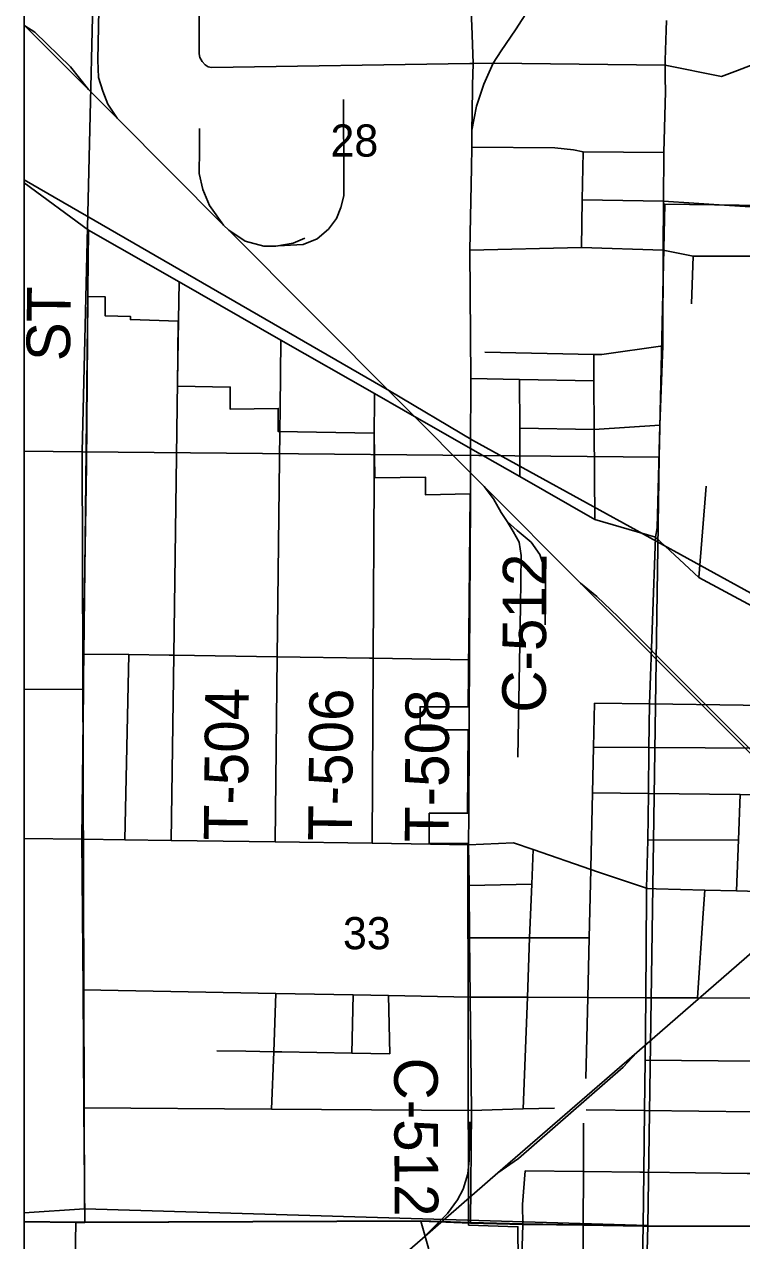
# Model space of a CAD drawing. Extents: x -8.5 to 18.7, y -20.3 to 7.
# Drawn here: x -8.459 to -6.591, y 1.123 to 4.29 of the extents above; entities that cross this region are included whole.
import ezdxf

# ---------------------------------------------------------------- set-up
doc = ezdxf.new("R2010")
doc.units = 0
for name, color, linetype in [('Default', 7, 'Continuous'), ('GM_X_City_Street', 7, 'Continuous'), ('GM_X_Corporation', 7, 'Continuous'), ('GM_X_County_Road', 7, 'Continuous'), ('GM_X_County_Road_Text', 7, 'Continuous'), ('GM_X_Rail_Line', 7, 'Continuous'), ('GM_X_Section', 7, 'Continuous'), ('GM_X_Section_Text', 7, 'Continuous'), ('GM_X_Township_Road', 7, 'Continuous'), ('GM_X_Township_Road_Text', 7, 'Continuous'), ('SH_Cut_Line', 7, 'Continuous')]:
    doc.layers.add(name, color=color, linetype=linetype)

msp = doc.modelspace()

# ---------------------------------------------------------------- linework, layer by layer
at = {"layer": 'Default'}
for points in [[(-8.4587, 5.1881), (-8.4587, 3.1783), (-8.308, 3.1769), (-8.2602, 5.1852)], [(-8.4587, 3.1783), (-8.4587, 1.1961), (-8.3017, 1.206), (-8.308, 3.1769)], [(-8.4587, 1.1961), (-8.4587, -0.6305), (-8.411, -0.6085), (-8.3737, -0.5891), (-8.3409, -0.5697), (-8.2617, -0.5187), (-8.2108, -0.4986), (-8.1485, -0.4855), (-8.0742, -0.48), (-7.9779, -0.4761), (-7.9316, -0.4712), (-7.8689, -0.4929), (-7.7867, -0.5557), (-7.6679, -0.6847), (-7.6012, -0.7761), (-6.6113, -0.7874), (-6.6199, -0.2136), (-6.8707, -0.2124), (-6.8353, 1.1629), (-8.3017, 1.206)]]:
    msp.add_lwpolyline(points, close=True, dxfattribs=at)
at = {"layer": 'GM_X_City_Street'}
for p, q in [((-7.0065, 3.8326), (-6.7943, 3.8294)), ((-6.7217, 3.5617), (-6.7179, 3.6865)), ((-6.7024, 2.8496), (-6.6839, 3.0876)), ((-6.8356, 2.1662), (-6.5997, 2.1664)), ((-7.301, 2.0482), (-7.1378, 2.0514)), ((-6.8427, 1.5929), (-6.5582, 1.5904))]:
    msp.add_line(p, q, dxfattribs=at)
for points in [[(-8.4587, 4.7954), (-8.4587, 2.5592), (-8.3061, 2.5585), (-8.297, 3.1409), (-8.2937, 3.5807), (-8.2482, 3.5801), (-8.2482, 3.5304), (-8.1826, 3.5293), (-8.1826, 3.521), (-8.0578, 3.5167), (-8.0602, 3.3477), (-7.9226, 3.3453), (-7.9226, 3.2878), (-7.7975, 3.29), (-7.7975, 3.2294), (-7.5482, 3.2251), (-7.5461, 3.1087), (-7.4146, 3.1111), (-7.4146, 3.0652), (-7.298, 3.0673), (-7.3029, 2.5134), (-7.4285, 2.5134), (-7.4285, 2.4534), (-7.3036, 2.4534), (-7.3046, 2.2362), (-7.4046, 2.236), (-7.4045, 2.157), (-7.3039, 2.1572), (-7.3023, 1.1641), (-7.1738, 1.1597), (-7.1725, 0.9817)], [(-6.7905, 4.1834), (-6.6435, 4.1536), (-6.6021, 4.1693), (-6.5568, 4.1871), (-6.5257, 4.1877)], [(-7.2933, 3.9702), (-7.0779, 3.9681), (-7.0293, 3.9628), (-7.0037, 3.9581), (-6.7935, 3.956)], [(-7.008, 3.7084), (-7.0065, 3.8326), (-7.0037, 3.9581)], [(-6.7955, 3.7019), (-6.7179, 3.6865), (-6.5445, 3.686), (-6.4159, 3.6856), (-6.2866, 3.6852), (-6.1673, 3.6849), (-6.0329, 3.6867)], [(-7.2601, 3.4358), (-6.9764, 3.4304), (-6.9553, 3.4302), (-6.7967, 3.4523)], [(-6.9731, 3.0005), (-6.9749, 3.2345), (-6.9759, 3.3612), (-6.9764, 3.4304)], [(-7.2966, 3.3676), (-7.1694, 3.3651), (-6.9759, 3.3612)], [(-7.1686, 3.1123), (-7.169, 3.238), (-7.1694, 3.3651)], [(-7.169, 3.238), (-6.9749, 3.2345), (-6.8039, 3.2462)], [(-6.9841, 2.0895), (-6.984, 2.0929), (-6.9794, 2.2893), (-6.9767, 2.4076), (-6.974, 2.5229)], [(-6.974, 2.5229), (-6.8312, 2.5208), (-6.5871, 2.5172), (-6.3918, 2.5144), (-6.2891, 2.5129), (-6.1279, 2.5105)], [(-6.9767, 2.4076), (-6.8326, 2.4068), (-6.3921, 2.4046), (-6.179, 2.4035)], [(-6.9794, 2.2893), (-6.8341, 2.2877), (-6.5953, 2.285), (-6.5019, 2.2839), (-6.3925, 2.2827), (-6.2363, 2.281), (-6.0821, 2.2792), (-6.0149, 2.2785), (-5.9478, 2.2777)], [(-6.6046, 2.0337), (-6.5997, 2.1664), (-6.5953, 2.285)], [(-7.3022, 2.154), (-7.1848, 2.1588), (-7.1344, 2.1414), (-6.9841, 2.0895), (-6.9668, 2.0836), (-6.8387, 2.0409), (-6.8359, 2.04), (-6.8135, 2.0394), (-6.6873, 2.0359), (-6.6046, 2.0337), (-6.5475, 2.0321), (-6.4914, 2.0306), (-6.2947, 2.0253)], [(-7.1602, 1.4662), (-7.1491, 1.757), (-7.1432, 1.9117), (-7.1378, 2.0514), (-7.1344, 2.1414)], [(-6.9967, 1.5456), (-6.9918, 1.7563), (-6.9882, 1.9118), (-6.9841, 2.0895)], [(-6.7061, 1.7551), (-6.6913, 1.9758), (-6.6873, 2.0359)], [(-7.2995, 1.9115), (-7.1432, 1.9117), (-6.9882, 1.9118)], [(-7.2946, 1.4626), (-7.1602, 1.4662), (-7.0786, 1.4684)], [(-6.9963, 1.4641), (-6.8443, 1.4623), (-6.5614, 1.4589), (-6.2888, 1.4556), (-6.1671, 1.4541), (-5.9902, 1.4566), (-5.8492, 1.4586), (-5.6817, 1.4577), (-5.566, 1.457), (-5.4366, 1.4563), (-5.3057, 1.4555)], [(-7.0036, 1.1639), (-7.0034, 1.3031), (-7.0033, 1.4297)], [(-7.1611, 1.1659), (-7.162, 1.2177), (-7.1551, 1.3048)], [(-7.1551, 1.3048), (-7.0034, 1.3031), (-6.856, 1.3015), (-6.8463, 1.3014), (-6.5769, 1.2983), (-6.5652, 1.2982), (-6.3177, 1.2954)], [(-6.8858, 0.5872), (-7.0031, 0.7177), (-7.0033, 0.8579), (-7.0034, 0.9937), (-7.0036, 1.1639)]]:
    msp.add_lwpolyline(points, dxfattribs=at)
at = {"layer": 'GM_X_Corporation'}
for points in [[(-8.4587, 6.938), (-8.4587, 1.1732), (-8.3252, 1.1719), (-8.3016, 1.1718), (-7.4267, 1.175), (-7.2974, 1.1703), (-7.1615, 1.167), (-7.0041, 1.165), (-6.8484, 1.1624), (-6.5649, 1.161), (-6.3252, 1.1571), (-6.2441, 1.1557), (-5.8376, 1.1531), (-5.6686, 1.1511), (-5.5599, 1.1466), (-5.4339, 1.1464), (-5.3132, 1.1463), (-5.1919, 1.1474), (-5.0575, 1.1487), (-4.9291, 1.1499), (-4.8164, 1.147), (-4.7636, 1.1457), (-4.6729, 1.1498), (-4.0993, 1.1326)], [(-4.0993, 1.1326), (-4.6729, 1.1498), (-4.7636, 1.1457), (-4.8164, 1.147), (-4.9291, 1.1499), (-5.0575, 1.1487), (-5.1919, 1.1474), (-5.3132, 1.1463), (-5.4339, 1.1464), (-5.5599, 1.1466), (-5.6686, 1.1511), (-5.8376, 1.1531), (-6.2441, 1.1557), (-6.3252, 1.1571), (-6.5649, 1.161), (-6.8484, 1.1624), (-7.0041, 1.165), (-7.1615, 1.167), (-7.2974, 1.1703), (-7.4267, 1.175), (-8.3016, 1.1718), (-8.3252, 1.1719), (-8.4587, 1.1732), (-8.4587, -10.6981)]]:
    msp.add_lwpolyline(points, dxfattribs=at)
at = {"layer": 'GM_X_County_Road'}
for p, q in [((-7.2385, 4.1886), (-6.7905, 4.1834)), ((-7.2934, 3.9821), (-7.2936, 4.012)), ((-8.4587, 3.8774), (-8.2914, 3.7537)), ((-6.7943, 3.8294), (-6.716, 3.8242)), ((-6.716, 3.8242), (-6.6769, 3.8216)), ((-8.2931, 3.5952), (-8.2914, 3.7537)), ((-8.2977, 3.1831), (-8.2931, 3.5952)), ((-8.3043, 2.5898), (-8.3036, 2.6505)), ((-7.3022, 2.154), (-7.3018, 2.2334)), ((-8.4587, 2.1704), (-8.309, 2.1688)), ((-7.4009, 2.1555), (-7.3022, 2.154)), ((-7.297, 1.1692), (-7.1611, 1.1659)), ((-7.1658, 1.0047), (-7.1611, 1.1659)), ((-7.1611, 1.1659), (-7.1438, 1.1657))]:
    msp.add_line(p, q, dxfattribs=at)
for points in [[(-7.2173, 4.2203), (-7.1801, 4.2756), (-7.1278, 4.3572), (-7.1165, 4.377), (-7.1045, 4.4075), (-7.0952, 4.433), (-7.089, 4.4597), (-7.0841, 4.4877), (-7.0805, 4.5268), (-7.0793, 4.5648)], [(-8.0049, 4.4779), (-8.0048, 4.4525), (-8.0037, 4.213), (-8.0015, 4.203), (-7.996, 4.1926), (-7.9883, 4.1843), (-7.9797, 4.1787), (-7.9712, 4.177), (-7.2987, 4.1876), (-7.2906, 4.1877), (-7.2385, 4.1886)], [(-7.2936, 4.012), (-7.2937, 4.014), (-7.2813, 4.0763), (-7.2623, 4.1337), (-7.2385, 4.1886), (-7.2173, 4.2203)], [(-7.2945, 3.9157), (-7.2933, 3.9702), (-7.2934, 3.9821)], [(-7.2974, 3.1858), (-7.2966, 3.3676), (-7.2992, 3.7016), (-7.2945, 3.9157)], [(-6.6769, 3.8216), (-6.5418, 3.8127), (-6.4127, 3.8098), (-6.2829, 3.8069), (-6.1609, 3.8041), (-6.0304, 3.8012), (-5.8886, 3.8022), (-5.7982, 3.8029), (-5.6787, 3.8038), (-5.4305, 3.8056), (-5.4183, 3.8056)], [(-8.2914, 3.7537), (-8.0559, 3.6192), (-7.7909, 3.4678), (-7.547, 3.3285), (-7.4717, 3.2855), (-7.2974, 3.1858)], [(-7.2992, 3.7016), (-7.008, 3.7084), (-6.7955, 3.7019)], [(-8.2995, 3.0246), (-8.2977, 3.1792), (-8.2977, 3.1831)], [(-7.2975, 3.0486), (-7.2971, 3.126), (-7.2974, 3.1858)], [(-7.2974, 3.1858), (-7.1686, 3.1123), (-6.9731, 3.0005), (-6.8157, 2.9543), (-6.7024, 2.8496), (-6.5639, 2.7748), (-6.465, 2.7213), (-6.4409, 2.7083), (-6.3179, 2.6418), (-6.1584, 2.5555)], [(-7.3004, 2.4953), (-7.2999, 2.6357), (-7.2975, 3.0466), (-7.2975, 3.0486)], [(-8.3036, 2.6505), (-8.2995, 3.0207), (-8.2995, 3.0246)], [(-6.8388, 2.0244), (-6.8387, 2.0409), (-6.8356, 2.1662), (-6.8341, 2.2877), (-6.8326, 2.4068), (-6.8312, 2.5208), (-6.8157, 2.9543)], [(-8.309, 2.1688), (-8.3047, 2.5574), (-8.3043, 2.5898)], [(-7.3007, 2.4357), (-7.3004, 2.4912), (-7.3004, 2.4953)], [(-7.3018, 2.2334), (-7.3007, 2.4317), (-7.3007, 2.4357)], [(-8.309, 2.1688), (-8.1966, 2.1672), (-8.0766, 2.1654), (-7.8056, 2.1614), (-7.5528, 2.1577), (-7.4009, 2.1555)], [(-8.3012, 1.1707), (-8.3035, 1.469), (-8.3059, 1.7761), (-8.309, 2.1688)], [(-7.297, 1.1692), (-7.2946, 1.4626), (-7.2978, 1.7576), (-7.2995, 1.9115), (-7.301, 2.0482), (-7.3022, 2.154)], [(-6.848, 1.1613), (-6.8463, 1.3014), (-6.8443, 1.4623), (-6.8427, 1.5929), (-6.8407, 1.7557), (-6.8388, 2.0244)], [(-7.2978, 1.7576), (-7.1491, 1.757), (-6.9918, 1.7563), (-6.8407, 1.7557), (-6.7061, 1.7551), (-6.5542, 1.7545), (-6.425, 1.754), (-6.2847, 1.7534), (-6.1611, 1.7529), (-5.9957, 1.7522), (-5.9139, 1.7519), (-5.6835, 1.7509), (-5.6783, 1.7509), (-5.6684, 1.7509)], [(-8.4587, 1.1721), (-8.3248, 1.1708), (-8.3012, 1.1707), (-7.4263, 1.1738), (-7.297, 1.1692)], [(-7.407, 1.0188), (-7.4053, 1.0837), (-7.4068, 1.104), (-7.4263, 1.1738)], [(-7.1438, 1.1657), (-7.0036, 1.1639), (-6.848, 1.1613)], [(-6.8587, 0.6109), (-6.8539, 0.8544), (-6.8512, 0.9929), (-6.848, 1.1613)], [(-6.848, 1.1613), (-6.5644, 1.1599), (-6.3248, 1.156), (-6.2436, 1.1546)]]:
    msp.add_lwpolyline(points, dxfattribs=at)
at = {"layer": 'GM_X_Rail_Line'}
for p, q in [((-8.4573, 4.2856), (-8.4587, 4.287)), ((-8.2919, 4.1198), (-8.4573, 4.2856)), ((-8.2172, 4.0449), (-8.2919, 4.1198)), ((-7.9402, 3.7671), (-8.2172, 4.0449)), ((-7.5079, 3.3352), (-8.4587, 3.885)), ((-7.9266, 3.7535), (-7.9402, 3.7671)), ((-7.0104, 2.8347), (-7.2619, 3.0868)), ((-6.8644, 1.6133), (-7.2257, 1.2996)), ((-7.2257, 1.2996), (-7.4222, 1.129))]:
    msp.add_line(p, q, dxfattribs=at)
for points in [[(-8.2172, 4.0449), (-8.2409, 4.0819), (-8.2545, 4.1155), (-8.2656, 4.1515), (-8.2672, 4.1959), (-8.2624, 4.4579)], [(-8.2919, 4.1198), (-8.3381, 4.1786), (-8.4309, 4.2695), (-8.4573, 4.2856)], [(-7.8043, 3.7125), (-7.7979, 3.7126), (-7.7326, 3.7161), (-7.6959, 3.7311), (-7.667, 3.756), (-7.646, 3.784), (-7.6349, 3.8125), (-7.6273, 3.8434), (-7.6265, 3.8853), (-7.6275, 4.0937)], [(-7.9402, 3.7671), (-7.9767, 3.8178), (-7.9942, 3.8594), (-8.0038, 3.9013), (-8.0028, 3.9639), (-8.0024, 4.0186)], [(-7.2619, 3.0868), (-7.7096, 3.5358), (-7.9266, 3.7535)], [(-7.9266, 3.7535), (-7.8838, 3.725), (-7.8355, 3.7119), (-7.8043, 3.7125)], [(-7.8043, 3.7125), (-7.7587, 3.7202), (-7.728, 3.7328)], [(-7.5079, 3.3352), (-7.2922, 3.2069), (-5.8082, 2.3917)], [(-7.2619, 3.0868), (-7.2377, 3.0548), (-7.2177, 3.0192), (-7.2015, 2.9954)], [(-7.103, 2.7267), (-7.1022, 2.8365), (-7.1049, 2.874), (-7.117, 2.9091), (-7.1391, 2.9413), (-7.1759, 2.9716), (-7.2015, 2.9954)], [(-7.2015, 2.9954), (-7.1859, 2.9692), (-7.1707, 2.9415), (-7.1655, 2.907), (-7.1669, 2.7749), (-7.1737, 2.3822)], [(-6.1888, 2.0108), (-6.2652, 2.0875), (-7.0104, 2.8347)], [(-6.3013, 2.1371), (-6.6133, 2.4473), (-6.7331, 2.5669), (-6.9124, 2.7475), (-6.9684, 2.8006), (-7.0104, 2.8347)], [(-6.4555, 1.9678), (-6.5781, 1.8619), (-6.8644, 1.6133)], [(-7.2257, 1.2996), (-7.1721, 1.3373), (-6.8996, 1.5753), (-6.8644, 1.6133)], [(-7.4222, 1.129), (-7.3567, 1.1941), (-7.3307, 1.2294), (-7.3161, 1.2579), (-7.3045, 1.2977), (-7.3003, 1.3327), (-7.2991, 1.4327)], [(-7.4222, 1.129), (-8.0578, 0.5773), (-8.4587, 0.2295)]]:
    msp.add_lwpolyline(points, dxfattribs=at)
at = {"layer": 'GM_X_Section'}
for points in [[(-8.2602, 5.1852), (-6.2691, 5.158), (-6.2755, 3.8141), (-6.7916, 3.8218), (-6.8057, 3.1632), (-8.308, 3.1769)], [(-8.308, 3.1769), (-6.8057, 3.1632), (-6.8353, 1.1629), (-8.3017, 1.206)]]:
    msp.add_lwpolyline(points, close=True, dxfattribs=at)
at = {"layer": 'GM_X_Township_Road'}
for p, q in [((-7.2931, 4.0589), (-7.2923, 4.1264)), ((-7.2937, 4.014), (-7.2931, 4.0589)), ((-8.0573, 3.5196), (-8.0559, 3.6192)), ((-8.0596, 3.3602), (-8.0573, 3.5196)), ((-7.7929, 3.2896), (-7.7909, 3.4678)), ((-7.5476, 3.2074), (-7.547, 3.3285)), ((-7.7935, 3.2302), (-7.7929, 3.2896)), ((-7.5481, 3.1064), (-7.5476, 3.2074)), ((-8.1966, 2.1672), (-8.1863, 2.6488)), ((-7.6065, 1.6118), (-7.6025, 1.7632)), ((-7.507, 1.6101), (-7.511, 1.7615)), ((-7.9572, 1.6177), (-7.8822, 1.6164))]:
    msp.add_line(p, q, dxfattribs=at)
for points in [[(-7.2941, 4.2863), (-7.2953, 4.3207), (-7.2943, 4.3624), (-7.2933, 4.3995)], [(-7.2923, 4.1264), (-7.2923, 4.1308), (-7.2906, 4.1877), (-7.2941, 4.2863)], [(-6.7901, 4.1964), (-6.7875, 4.2746), (-6.787, 4.2997)], [(-6.79, 4.1506), (-6.7905, 4.1834), (-6.7901, 4.1964)], [(-6.8157, 2.9543), (-6.811, 2.9787), (-6.8039, 3.2462), (-6.7967, 3.4523), (-6.7955, 3.7019), (-6.7943, 3.8294), (-6.7935, 3.956), (-6.7894, 4.1145), (-6.79, 4.1506)], [(-8.0766, 2.1654), (-8.0698, 2.6471), (-8.0596, 3.3602)], [(-7.8056, 2.1614), (-7.8002, 2.6431), (-7.7935, 3.2302)], [(-7.5528, 2.1577), (-7.5504, 2.6394), (-7.5481, 3.1064)], [(-8.3036, 2.6505), (-8.1863, 2.6488), (-8.0818, 2.6473)], [(-8.0818, 2.6473), (-8.0698, 2.6471), (-7.8002, 2.6431), (-7.5605, 2.6396)], [(-7.5605, 2.6396), (-7.5504, 2.6394), (-7.2999, 2.6357)], [(-8.3059, 1.7761), (-7.8041, 1.7669), (-7.6025, 1.7632), (-7.511, 1.7615), (-7.2978, 1.7576)], [(-7.815, 1.4659), (-7.8095, 1.6152), (-7.8041, 1.7669)], [(-7.8822, 1.6164), (-7.8095, 1.6152), (-7.7884, 1.6148)], [(-7.7884, 1.6148), (-7.6065, 1.6118), (-7.507, 1.6101)], [(-8.3035, 1.469), (-7.815, 1.4659), (-7.2946, 1.4626)], [(-8.3321, 0.6799), (-8.3312, 0.7414), (-8.3278, 0.9716), (-8.3248, 1.1708)]]:
    msp.add_lwpolyline(points, dxfattribs=at)
at = {"layer": 'SH_Cut_Line'}
msp.add_lwpolyline([(18.7413, 6.938), (-8.4587, 6.938), (-8.4587, -10.6981)], dxfattribs=at)

# ---------------------------------------------------------------- texts
at = {"layer": 'GM_X_County_Road_Text'}
for s, rotation, p in [('ST', 89.4097, (-8.3399, 3.4123)), ('C-512', 89.7247, (-7.1011, 2.4976)), ('C-512', 270.2641, (-7.4963, 1.5998))]:
    msp.add_text(s, height=0.11364, rotation=rotation, dxfattribs=at).set_placement(p)
at = {"layer": 'GM_X_Section_Text'}
for s, p in [('28', (-7.6618, 3.9453)), ('33', (-7.6293, 1.882))]:
    msp.add_text(s, height=0.08371, rotation=0, dxfattribs=at).set_placement(p)
at = {"layer": 'GM_X_Township_Road_Text'}
for s, rotation, p in [('T-504', 89.4386, (-7.8779, 2.1649)), ('T-506', 89.4386, (-7.6063, 2.1633)), ('T-508', 89.7193, (-7.3546, 2.1609))]:
    msp.add_text(s, height=0.11364, rotation=rotation, dxfattribs=at).set_placement(p)

doc.saveas('drawing.dxf')
